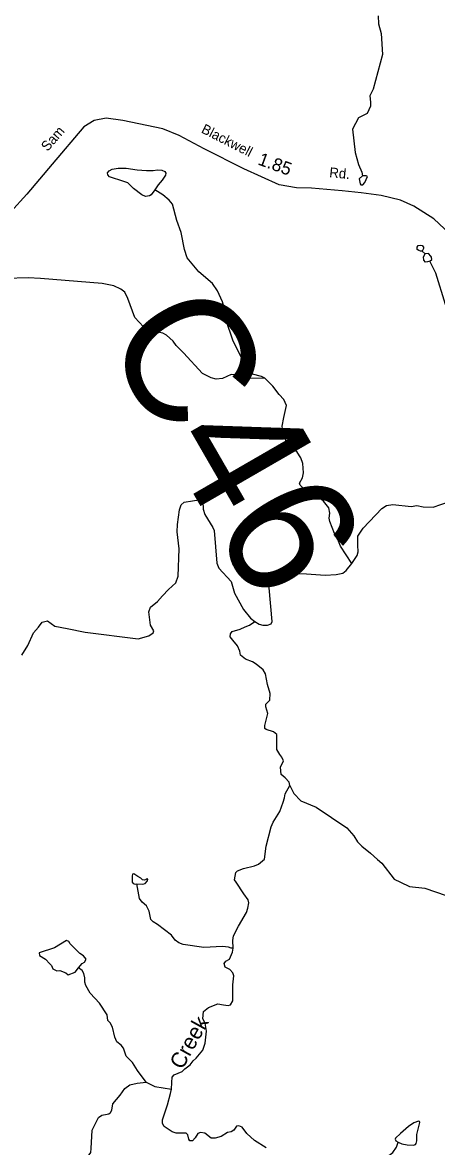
# Model space of a CAD drawing. Extents: x 2056842 to 2160602, y 826753 to 1016856.
# Drawn here: x 2083359 to 2087350, y 977122 to 987955 of the extents above; entities that cross this region are included whole.
import ezdxf

# ---------------------------------------------------------------- set-up
doc = ezdxf.new("R2010")
doc.units = 0
for name, color, linetype in [('Exist Hydrographic Creek Single Shore', 7, 'Continuous'), ('Exist Hydrographic Creek Single Shore Label', 7, 'Continuous'), ('Exist Hydrographic Misc Water Feature', 7, 'Continuous'), ('Exist Road Secondary Mileage Hundredths English Label', 7, 'Continuous'), ('Exist Road Secondary Structure Culvert Number Label', 7, 'Continuous'), ('Exist Road Secondary Type 41 Attributed', 7, 'Continuous'), ('Exist Road Secondary Type 51 Label', 7, 'Continuous')]:
    doc.layers.add(name, color=color, linetype=linetype)

msp = doc.modelspace()

# ---------------------------------------------------------------- linework, layer by layer
at = {"layer": 'Exist Hydrographic Creek Single Shore'}
for points in [[(2086788, 988018), (2086792, 987942), (2086815, 987848), (2086828, 987648), (2086739, 987312), (2086707, 987248), (2086715, 987188), (2086715, 987148), (2086681, 987078), (2086599, 987035), (2086540, 986927), (2086566, 986701), (2086599, 986585), (2086631, 986513), (2086637, 986477)], [(2085695, 984527), (2085663, 984544), (2085577, 984564), (2085537, 984608), (2085483, 984696), (2085386, 984894), (2085321, 985083), (2085311, 985175), (2085287, 985263), (2085237, 985369), (2085190, 985439), (2085058, 985551), (2084946, 985688), (2084919, 985766), (2084889, 985932), (2084845, 986046), (2084806, 986204), (2084774, 986244), (2084711, 986295), (2084633, 986343)], [(2085695, 984527), (2085555, 984524), (2085459, 984554), (2085371, 984562), (2085287, 984523), (2085227, 984517), (2085179, 984531), (2085093, 984573), (2084910, 984770), (2084840, 984842), (2084810, 984884), (2084746, 984942), (2084712, 984962), (2084664, 984969), (2084610, 984995), (2084526, 985023), (2084443, 985113), (2084375, 985294), (2084345, 985356), (2084306, 985386), (2084240, 985416), (2084126, 985438), (2083532, 985488), (2083412, 985493), (2083198, 985487)], [(2086534, 982740), (2086424, 982908), (2086397, 982973), (2086378, 983003), (2086368, 983031), (2086320, 983145), (2086316, 983178), (2086320, 983227), (2086313, 983277), (2086259, 983342), (2086218, 983377), (2086070, 983459), (2086036, 983496), (2086028, 983516), (2086058, 983566), (2086068, 983614), (2086062, 983706), (2086043, 983760), (2086005, 983814), (2085935, 983871), (2085901, 983917), (2085869, 984013), (2085863, 984065), (2085878, 984149), (2085904, 984265), (2085878, 984321), (2085832, 984371), (2085771, 984451), (2085695, 984527)], [(2083353, 981857), (2083410, 981952), (2083465, 982073), (2083514, 982126), (2083548, 982175), (2083599, 982187), (2083671, 982136), (2083790, 982113), (2083964, 982080), (2084474, 982016), (2084578, 982043), (2084620, 982074), (2084625, 982093), (2084594, 982145), (2084577, 982275), (2084593, 982319), (2084660, 982376), (2084707, 982428), (2084767, 982491), (2084838, 982553), (2084860, 982618), (2084868, 982881), (2084849, 983046), (2084852, 983116), (2084872, 983257), (2084888, 983306), (2084916, 983331), (2084998, 983345), (2085060, 983353), (2085085, 983347), (2085096, 983337), (2085100, 983265), (2085117, 983213), (2085193, 983088), (2085208, 983058), (2085233, 982744), (2085252, 982696), (2085369, 982566), (2085401, 982455), (2085490, 982296), (2085557, 982213), (2085600, 982181)], [(2086534, 982740), (2086586, 982817), (2086596, 982854), (2086591, 982917), (2086590, 983005), (2086642, 983081), (2086824, 983271), (2086868, 983300), (2086930, 983311), (2087107, 983291), (2087159, 983299), (2087221, 983288), (2087318, 983283), (2087391, 983308), (2087563, 983366), (2087674, 983370), (2087857, 983392)], [(2085600, 982181), (2085639, 982155), (2085675, 982148), (2085721, 982145), (2085757, 982158), (2085764, 982181), (2085736, 982507), (2085744, 982545), (2085781, 982583), (2085827, 982613), (2085894, 982634), (2085962, 982643), (2086097, 982640), (2086276, 982627), (2086382, 982634), (2086446, 982649), (2086480, 982673), (2086534, 982740)], [(2085935, 980601), (2085931, 980633), (2085891, 980675), (2085851, 980707), (2085847, 980779), (2085875, 980839), (2085860, 980875), (2085838, 980899), (2085810, 980949), (2085810, 981093), (2085780, 981119), (2085709, 981140), (2085694, 981152), (2085694, 981180), (2085725, 981295), (2085705, 981360), (2085703, 981384), (2085742, 981425), (2085745, 981487), (2085722, 981576), (2085702, 981678), (2085679, 981715), (2085612, 981770), (2085575, 981792), (2085508, 981819), (2085461, 981857), (2085455, 981897), (2085431, 981948), (2085385, 982001), (2085361, 982035), (2085363, 982062), (2085381, 982085), (2085457, 982109), (2085506, 982129), (2085547, 982147), (2085600, 982181)], [(2085390, 979033), (2085386, 979108), (2085394, 979151), (2085440, 979244), (2085519, 979378), (2085531, 979418), (2085541, 979470), (2085534, 979499), (2085491, 979557), (2085418, 979671), (2085403, 979693), (2085414, 979764), (2085432, 979780), (2085488, 979800), (2085594, 979826), (2085634, 979842), (2085691, 979892), (2085709, 980018), (2085757, 980203), (2085776, 980247), (2085840, 980350), (2085870, 980439), (2085885, 980483), (2085892, 980521), (2085935, 980601)], [(2085935, 980601), (2085974, 980523), (2086042, 980454), (2086190, 980392), (2086486, 980192), (2086552, 980117), (2086589, 980057), (2086629, 980015), (2086715, 979950), (2086780, 979888), (2086822, 979854), (2086940, 979698), (2087004, 979668), (2087089, 979628), (2087237, 979611), (2087442, 979541), (2087507, 979498), (2087586, 979421), (2087645, 979327), (2087681, 979230), (2087726, 979123)], [(2085390, 979034), (2085370, 979034), (2085346, 979044), (2085286, 979049), (2085106, 979039), (2084906, 979068), (2084866, 979084), (2084830, 979110), (2084794, 979160), (2084660, 979261), (2084618, 979287), (2084595, 979309), (2084579, 979389), (2084553, 979441), (2084511, 979477), (2084487, 979513), (2084462, 979653)], [(2084794, 977673), (2084798, 977740), (2084801, 977791), (2084820, 977814), (2084897, 977845), (2084925, 977869), (2084974, 977908), (2085003, 977946), (2085033, 977972), (2085096, 978051), (2085121, 978119), (2085133, 978235), (2085121, 978309), (2085098, 978351), (2085104, 978422), (2085151, 978463), (2085241, 978498), (2085297, 978486), (2085341, 978481), (2085365, 978488), (2085386, 978526), (2085387, 978680), (2085397, 978768), (2085387, 978797), (2085359, 978829), (2085311, 978849), (2085304, 978884), (2085318, 978907), (2085353, 978928), (2085384, 978995), (2085390, 979033)], [(2084550, 977741), (2084468, 977853), (2084418, 977933), (2084358, 977992), (2084331, 978070), (2084311, 978098), (2084269, 978132), (2084249, 978176), (2084225, 978272), (2084205, 978314), (2084181, 978336), (2084176, 978392), (2084102, 978502), (2084012, 978599), (2083969, 978675), (2083961, 978705), (2083961, 978749), (2083949, 978789), (2083935, 978817), (2083899, 978845)], [(2083933, 976975), (2083986, 977018), (2084016, 977065), (2084021, 977103), (2084029, 977279), (2084092, 977402), (2084123, 977424), (2084175, 977434), (2084192, 977437), (2084206, 977450), (2084221, 977472), (2084229, 977532), (2084299, 977618), (2084344, 977680), (2084394, 977716), (2084463, 977733), (2084550, 977741)], [(2084550, 977741), (2084635, 977699), (2084794, 977673)], [(2085708, 977110), (2085595, 977180), (2085521, 977248), (2085475, 977308), (2085445, 977320), (2085422, 977317), (2085395, 977280), (2085369, 977263), (2085334, 977256), (2085275, 977217), (2085217, 977201), (2085179, 977203), (2085115, 977249), (2085075, 977258), (2085050, 977246), (2085024, 977205), (2084999, 977177), (2084971, 977177), (2084963, 977191), (2084952, 977234), (2084935, 977251), (2084884, 977249), (2084839, 977250), (2084801, 977264), (2084723, 977314), (2084708, 977342), (2084707, 977379), (2084756, 977523), (2084786, 977634), (2084794, 977673)], [(2085902, 976453), (2085940, 976465), (2086000, 976464), (2086052, 976480), (2086201, 976563), (2086238, 976588), (2086274, 976614), (2086384, 976643), (2086434, 976699), (2086445, 976735), (2086463, 976761), (2086545, 976805), (2086649, 976850), (2086679, 976880), (2086721, 976908), (2086791, 976962), (2086834, 976994), (2086928, 977063), (2086963, 977117), (2086981, 977163)]]:
    msp.add_lwpolyline(points, dxfattribs=at)
at = {"layer": 'Exist Hydrographic Misc Water Feature'}
msp.add_line((2087241, 985725), (2087212, 985752), dxfattribs=at)
for points in [[(2084633, 986343), (2084599, 986295), (2084582, 986284), (2084543, 986279), (2084509, 986293), (2084429, 986356), (2084373, 986409), (2084335, 986424), (2084199, 986467), (2084182, 986486), (2084179, 986506), (2084193, 986525), (2084222, 986542), (2084282, 986550), (2084357, 986551), (2084465, 986536), (2084553, 986527), (2084618, 986527), (2084661, 986534), (2084701, 986533), (2084732, 986518), (2084739, 986503), (2084736, 986485), (2084706, 986435), (2084667, 986391), (2084633, 986343)], [(2086637, 986477), (2086605, 986447), (2086611, 986415)], [(2086611, 986415), (2086613, 986399), (2086621, 986389), (2086641, 986390), (2086659, 986412)], [(2086659, 986412), (2086683, 986472), (2086673, 986478), (2086637, 986477)], [(2087212, 985752), (2087197, 985751), (2087178, 985756), (2087162, 985768), (2087162, 985788), (2087174, 985806), (2087191, 985810), (2087210, 985805), (2087223, 985790), (2087223, 985777), (2087218, 985765), (2087212, 985752)], [(2087286, 985656), (2087264, 985647), (2087244, 985645), (2087226, 985665), (2087224, 985697), (2087241, 985725)], [(2087295, 985704), (2087273, 985728), (2087241, 985725)], [(2087286, 985656), (2087306, 985672), (2087303, 985692), (2087295, 985704)], [(2087857, 983392), (2087855, 983525), (2087856, 983618), (2087871, 983753), (2087837, 983924), (2087753, 984029), (2087716, 984077), (2087698, 984117), (2087659, 984477), (2087645, 984693), (2087622, 984755), (2087580, 984810), (2087516, 984948), (2087437, 985238), (2087342, 985538), (2087286, 985656)], [(2084462, 979653), (2084518, 979651), (2084541, 979657), (2084565, 979683), (2084566, 979699), (2084560, 979703), (2084551, 979696), (2084534, 979688), (2084515, 979692), (2084498, 979707), (2084469, 979723), (2084431, 979749), (2084420, 979745), (2084415, 979726), (2084415, 979668), (2084425, 979656), (2084445, 979650), (2084462, 979653)], [(2083879, 979015), (2083818, 979075), (2083806, 979097), (2083782, 979107), (2083666, 979038), (2083520, 978988), (2083523, 978964), (2083581, 978926), (2083623, 978882)], [(2083899, 978845), (2083935, 978887), (2083957, 978897), (2083973, 978927), (2083947, 978961), (2083913, 978981), (2083879, 979015)], [(2083623, 978882), (2083639, 978866), (2083651, 978834), (2083689, 978814), (2083719, 978818), (2083777, 978795), (2083799, 978775), (2083865, 978803), (2083899, 978845)], [(2086981, 977163), (2087016, 977146), (2087068, 977138), (2087127, 977135), (2087147, 977141), (2087155, 977151), (2087159, 977175), (2087160, 977236), (2087184, 977329), (2087190, 977352), (2087185, 977362), (2087176, 977366), (2087131, 977351), (2087079, 977315), (2087002, 977247), (2086956, 977203), (2086951, 977193), (2086957, 977178), (2086981, 977163)]]:
    msp.add_lwpolyline(points, dxfattribs=at)
at = {"layer": 'Exist Road Secondary Type 41 Attributed'}
msp.add_lwpolyline([(2087534, 985866), (2087323, 986064), (2087132, 986186), (2087004, 986243), (2086816, 986288), (2086623, 986313), (2086441, 986331), (2086146, 986359), (2085999, 986363), (2085833, 986391), (2085493, 986545), (2085110, 986738), (2084869, 986865), (2084710, 986930), (2084327, 987009), (2084165, 987034), (2084050, 987012), (2083950, 986948), (2083644, 986588), (2083402, 986300), (2083243, 986127)], dxfattribs=at)

# ---------------------------------------------------------------- texts
at = {"layer": 'Exist Hydrographic Creek Single Shore Label'}
msp.add_text('Creek', height=150, rotation=61.0935, dxfattribs=at).set_placement((2084900, 977855))
at = {"layer": 'Exist Road Secondary Mileage Hundredths English Label'}
msp.add_text('1.85', height=125, rotation=340.0257, dxfattribs=at).set_placement((2085620, 986588))
at = {"layer": 'Exist Road Secondary Structure Culvert Number Label'}
msp.add_text('C46', height=1230.3, rotation=300, dxfattribs=at).set_placement((2084126, 984936))
at = {"layer": 'Exist Road Secondary Type 51 Label'}
for s, rotation, p in [('Sam', 48.9445, (2083600, 986707)), ('Blackwell', 333.0754, (2085074, 986897)), ('Rd.', 354.2679, (2086313, 986465))]:
    msp.add_text(s, height=95, rotation=rotation, dxfattribs=at).set_placement(p)

doc.saveas('drawing.dxf')
